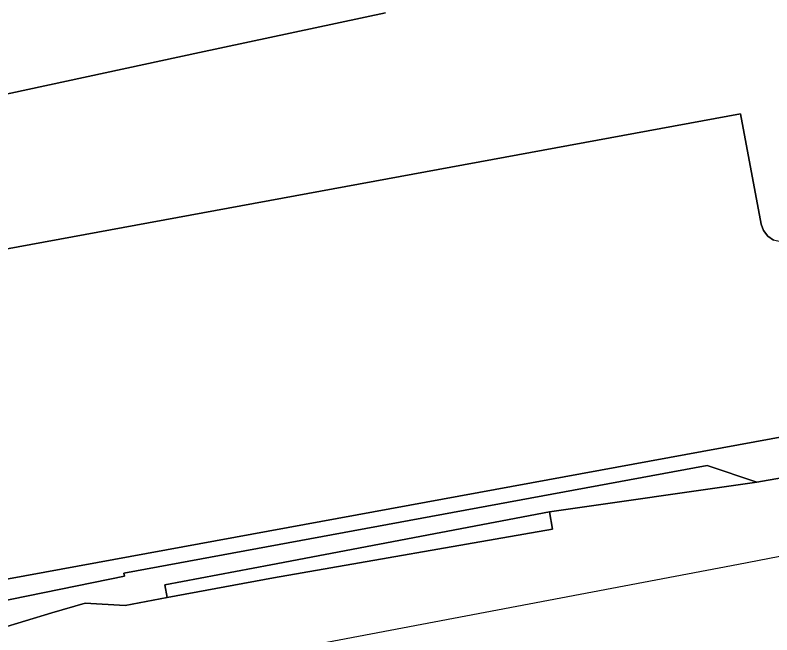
# Model space of a CAD drawing. Extents: x 161477 to 163040, y 383680 to 384871.
# Drawn here: x 161728.21 to 161762.78, y 383877.89 to 383906.21 of the extents above; entities that cross this region are included whole.
import ezdxf

# ---------------------------------------------------------------- set-up
doc = ezdxf.new("R2010")
doc.units = 0
for name, color, linetype in [('IMGEO_Erf', 7, 'Continuous'), ('IMGEO_Groenvoorziening', 7, 'Continuous'), ('IMGEO_Hek', 7, 'Continuous'), ('IMGEO_Spoor', 7, 'Continuous'), ('IMGEO_Spoorbaan_halfverhard', 7, 'Continuous'), ('IMGEO_Terreindeel_gesloten', 7, 'Continuous'), ('IMGEO_Terreindeel_halfverhard', 7, 'Continuous')]:
    doc.layers.add(name, color=color, linetype=linetype)

msp = doc.modelspace()

# ---------------------------------------------------------------- linework, layer by layer
at = {"layer": 'IMGEO_Erf'}
msp.add_lwpolyline([(161767.236, 383897.259), (161767.174, 383897.026), (161767.051, 383896.805), (161766.874, 383896.62), (161766.66, 383896.487), (161766.43, 383896.415), (161763.462, 383895.858), (161763.165, 383895.847), (161762.856, 383895.934), (161762.584, 383896.12), (161762.392, 383896.376), (161762.294, 383896.657), (161761.349, 383901.699), (161722.371, 383894.524), (161723.464, 383887.761), (161723.688, 383886.379), (161724.738, 383879.878), (161764.405, 383887.161), (161763.458, 383892.256), (161766.369, 383892.797)], close=True, dxfattribs=at)
at = {"layer": 'IMGEO_Groenvoorziening'}
for points in [[(161711.229, 383896.051), (161712.116, 383892.179), (161712.61, 383892.279), (161713.624, 383887.88), (161713.124, 383887.768), (161713.559, 383885.629), (161715.193, 383886.001), (161715.025, 383887.103), (161714.165, 383893.004), (161715.232, 383897.099), (161716.33, 383898.667), (161718.152, 383900.456), (161726.225, 383902.262), (161736.627, 383904.51), (161745.122, 383906.315)], [(161745.122, 383906.315), (161736.627, 383904.51), (161726.225, 383902.262), (161718.152, 383900.456), (161716.33, 383898.667), (161715.232, 383897.099), (161714.165, 383893.004), (161715.025, 383887.103), (161715.193, 383886.001), (161716.079, 383886.167), (161716.041, 383886.371), (161722.713, 383887.621), (161723.464, 383887.761), (161722.371, 383894.524), (161761.349, 383901.699), (161762.294, 383896.657), (161762.392, 383896.376), (161762.584, 383896.12), (161762.856, 383895.934)]]:
    msp.add_lwpolyline(points, dxfattribs=at)
msp.add_lwpolyline([(161765.176, 383887.303), (161764.405, 383887.161), (161724.738, 383879.878), (161723.688, 383886.379), (161722.971, 383886.245), (161716.299, 383884.995), (161716.246, 383885.278), (161715.329, 383885.106), (161716.52, 383877.272), (161722.035, 383878.5), (161722.078, 383878.305), (161733.201, 383880.57), (161733.173, 383880.718), (161759.825, 383885.639), (161762.093, 383884.874), (161764.602, 383885.314), (161764.771, 383885.439)], close=True, dxfattribs=at)
at = {"layer": 'IMGEO_Hek'}
for points in [[(161736.627, 383904.51), (161745.122, 383906.315)], [(161726.225, 383902.262), (161736.627, 383904.51)], [(161722.078, 383878.305), (161733.201, 383880.57), (161733.173, 383880.718), (161759.825, 383885.639), (161762.093, 383884.874), (161764.602, 383885.314), (161764.771, 383885.439), (161765.685, 383886.113), (161770.75, 383887.114), (161771.445, 383886.853), (161771.671, 383886.768), (161778.078, 383888.005), (161780.165, 383888.875), (161785.283, 383889.861), (161792.641, 383891.294), (161800.007, 383892.712), (161812.228, 383895.079), (161824.037, 383897.352)]]:
    msp.add_lwpolyline(points, dxfattribs=at)
at = {"layer": 'IMGEO_Spoor'}
msp.add_lwpolyline([(162082.223, 383940.616), (162067.156, 383939.077), (162060.654, 383938.31), (162050.143, 383936.843), (162039.55, 383934.981), (161761.259, 383881.105), (161737.229, 383876.551), (161717.526, 383872.756)], dxfattribs=at)
at = {"layer": 'IMGEO_Spoorbaan_halfverhard'}
msp.add_lwpolyline([(161764.602, 383885.314), (161762.093, 383884.874), (161752.612, 383883.519), (161752.751, 383882.724), (161740.006, 383880.497), (161735.152, 383879.596), (161733.231, 383879.239), (161731.406, 383879.338), (161729.887, 383878.9), (161727.461, 383878.161), (161723.925, 383877.217), (161722.417, 383876.309), (161722.461, 383876.109), (161717.042, 383874.928), (161718.986, 383866.202), (161719.978, 383866.346), (161722.094, 383866.153), (161724.83, 383866.636), (161729.676, 383867.336), (161736.614, 383867.965), (161756.314, 383868.919), (161763.91, 383869.004)], dxfattribs=at)
at = {"layer": 'IMGEO_Terreindeel_gesloten'}
msp.add_lwpolyline([(161740.006, 383880.497), (161752.751, 383882.724), (161752.612, 383883.519), (161739.896, 383881.087), (161735.042, 383880.186), (161735.152, 383879.596)], close=True, dxfattribs=at)
at = {"layer": 'IMGEO_Terreindeel_halfverhard'}
msp.add_lwpolyline([(161722.122, 383878.11), (161719.296, 383877.48), (161719.496, 383876.584), (161719.624, 383875.998), (161719.686, 383875.714), (161722.417, 383876.309), (161723.925, 383877.217), (161727.461, 383878.161), (161729.887, 383878.9), (161731.406, 383879.338), (161733.231, 383879.239), (161735.152, 383879.596), (161735.042, 383880.186), (161739.896, 383881.087), (161752.612, 383883.519), (161762.093, 383884.874), (161759.825, 383885.639), (161733.173, 383880.718), (161733.201, 383880.57), (161722.078, 383878.305)], close=True, dxfattribs=at)

doc.saveas('drawing.dxf')
